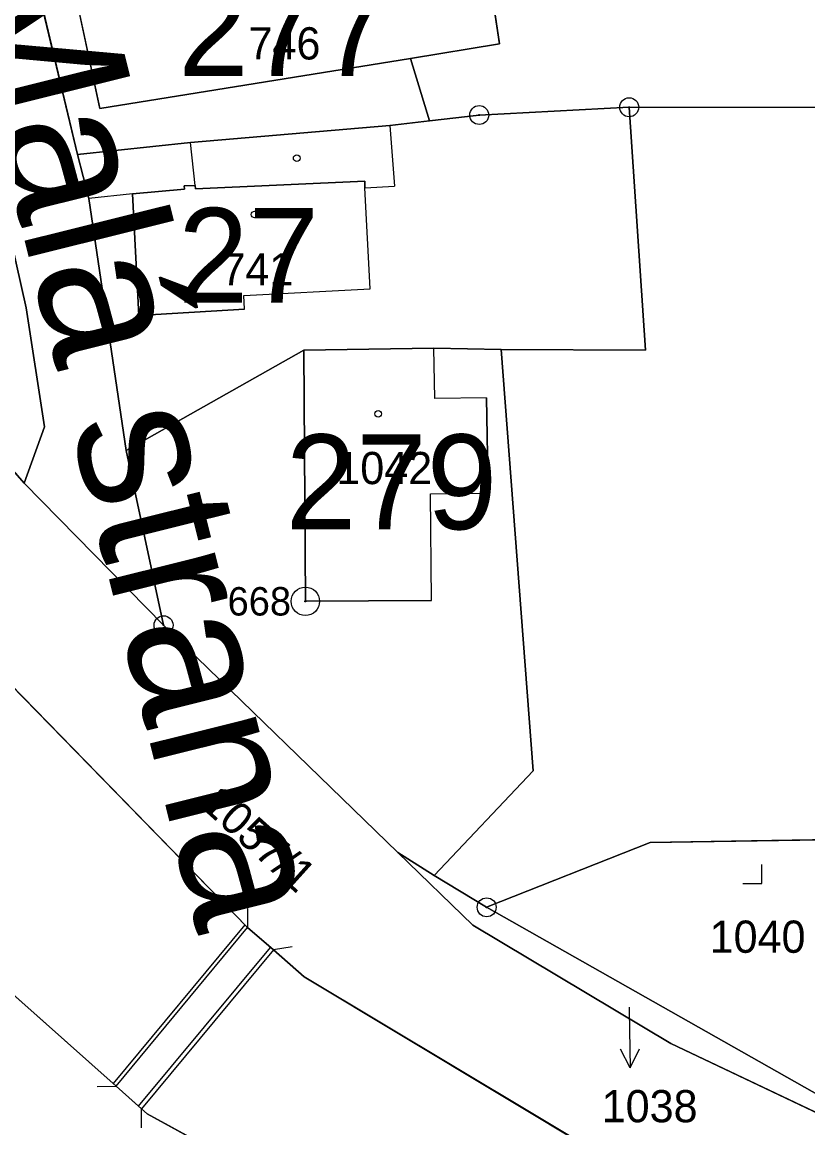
# Model space of a CAD drawing. Extents: x -689422 to -685210, y -987725 to -982160.
# Drawn here: x -686931.9 to -686890.5, y -985686.6 to -985628.3 of the extents above; entities that cross this region are included whole.
import ezdxf

# ---------------------------------------------------------------- set-up
doc = ezdxf.new("R2010")
doc.units = 0
for name, color, linetype in [('KN_Budovy', 7, 'Continuous'), ('KN_Budovy_cisla_domovni', 7, 'Continuous'), ('KN_Hranice_parcel', 7, 'Continuous'), ('KN_Hranice_parcel_vnitrni_kresba', 7, 'Continuous'), ('KN_Parcelni cisla', 7, 'Continuous'), ('KN_Parcelni cisla_sipky', 7, 'Continuous'), ('KN_Polygon parcely', 7, 'Continuous'), ('KN_Popisy_pomistni nazvy nazvy ulic', 7, 'Continuous'), ('KN_POZEMKY_OSTATNI PLOCHA', 7, 'Continuous'), ('KN_POZEMKY_VODNI_PLOCHA', 7, 'Continuous'), ('KN_POZEMKY_ZAHRADA', 7, 'Continuous'), ('KN_POZEMKY_ZASTAVENA PLOCHA', 7, 'Continuous'), ('KN_VYUZITI_07_vodni plocha_tok prirozeny', 7, 'Continuous'), ('KN_VYUZITI_13_zastavena plocha_zboreniste', 7, 'Continuous'), ('KN_VYUZITI_16_ostatni plocha_silnice', 7, 'Continuous'), ('KN_VYUZITI_17_ostatni plocha_ostatni komunikace', 7, 'Continuous'), ('KN_VYUZITI_26_ostatni plocha_jina plocha', 7, 'Continuous'), ('KN_Věcná břemena k části', 7, 'Continuous'), ('KN_Značky bodu BP', 7, 'Continuous'), ('KN_Značky budov', 7, 'Continuous'), ('KN_Značky kultur', 7, 'Continuous')]:
    doc.layers.add(name, color=color, linetype=linetype)

msp = doc.modelspace()

# ---------------------------------------------------------------- linework, layer by layer
at = {"layer": 'KN_Budovy'}
for points in [[(-686911.45, -985630.2), (-686906.76, -985629.44), (-686907.62, -985623.67), (-686913.3, -985624.08), (-686929.2, -985626.45), (-686927.83, -985632.84)], [(-686920.2, -985643.43), (-686920.24, -985642.71), (-686913.58, -985642.36), (-686913.85, -985637.03), (-686913.86, -985636.68), (-686922.78, -985637.08), (-686922.8, -985636.91), (-686923.38, -985636.92), (-686923.36, -985637.1), (-686926.11, -985637.35), (-686925.77, -985643.76)], [(-686916.99, -985658.84), (-686910.34, -985658.8), (-686910.39, -985653.17), (-686907.35, -985653.14), (-686907.44, -985648.11), (-686910.17, -985648.15), (-686910.21, -985645.49), (-686917.08, -985645.59)]]:
    msp.add_lwpolyline(points, close=True, dxfattribs=at)
at = {"layer": 'KN_Hranice_parcel'}
for p, q in [((-686931.13, -985626.38), (-686929.01, -985635.28)), ((-686906.66, -985645.56), (-686904.98, -985667.79)), ((-686926.45, -985650.88), (-686924.47, -985660.1)), ((-686924.47, -985660.1), (-686931.83, -985652.6)), ((-686924.47, -985660.1), (-686912.11, -985672.09)), ((-686904.98, -985667.79), (-686910.2, -985673.3)), ((-686910.2, -985673.3), (-686912.11, -985672.09)), ((-686912.11, -985672.09), (-686908.15, -985675.93)), ((-686907.43, -985674.98), (-686910.2, -985673.3)), ((-686889.33, -985685.23), (-686907.43, -985674.98))]:
    msp.add_line(p, q, dxfattribs=at)
for points in [[(-686884.97, -985696.15), (-686889.09, -985694.37), (-686901.1, -985688.22), (-686917.05, -985678.64), (-686918.68, -985677.23), (-686920.04, -985676.05), (-686941.62, -985653.92), (-686955.63, -985628.43), (-686961.37, -985614.3), (-686966.89, -985593.91), (-686967.34, -985592.3), (-686969.52, -985578.87), (-686970.74, -985554.29), (-686965.73, -985528.29), (-686959, -985512.34), (-686954.7, -985499.76), (-686943.82, -985460.5), (-686939.35, -985441.41)], [(-686931.83, -985652.6), (-686930.75, -985649.64), (-686931.72, -985643.36), (-686936.31, -985622.93)], [(-686910.45, -985633.5), (-686911.45, -985630.2), (-686906.76, -985629.44), (-686907.62, -985623.67), (-686913.3, -985624.08)], [(-686931.83, -985652.6), (-686933.99, -985650.14), (-686939.69, -985642.65), (-686948.98, -985626.4)], [(-686899.91, -985632.78), (-686907.82, -985633.19), (-686910.45, -985633.5)], [(-686899.91, -985632.78), (-686899.05, -985645.6), (-686906.66, -985645.56)], [(-686839.22, -985633.84), (-686874.97, -985632.8), (-686899.91, -985632.78)], [(-686910.45, -985633.5), (-686912.54, -985633.75), (-686923.05, -985634.63), (-686929.01, -985635.28)], [(-686929.01, -985635.28), (-686928.41, -985637.59), (-686926.45, -985650.88)], [(-686906.66, -985645.56), (-686910.21, -985645.49), (-686917.08, -985645.59), (-686926.45, -985650.88)], [(-686895.04, -985702.44), (-686925.33, -985685.88), (-686925.63, -985685.61), (-686926.97, -985684.42), (-686943.49, -985669.72)], [(-686883.02, -985671.31), (-686898.8, -985671.57), (-686907.43, -985674.98)], [(-686908.15, -985675.93), (-686897.71, -985682.17), (-686880.75, -985690.22), (-686863.2, -985697.07)]]:
    msp.add_lwpolyline(points, dxfattribs=at)
at = {"layer": 'KN_Hranice_parcel_vnitrni_kresba'}
for p, q in [((-686927.83, -985632.84), (-686929.2, -985626.45)), ((-686911.45, -985630.2), (-686927.83, -985632.84)), ((-686912.54, -985633.75), (-686912.29, -985636.95)), ((-686922.8, -985636.91), (-686923.05, -985634.63)), ((-686923.38, -985636.92), (-686922.8, -985636.91)), ((-686923.36, -985637.1), (-686923.38, -985636.92)), ((-686922.8, -985636.91), (-686922.78, -985637.08)), ((-686922.78, -985637.08), (-686913.86, -985636.68)), ((-686913.86, -985636.68), (-686913.85, -985637.03)), ((-686913.85, -985637.03), (-686912.29, -985636.95)), ((-686926.11, -985637.35), (-686928.41, -985637.59)), ((-686926.11, -985637.35), (-686923.36, -985637.1)), ((-686925.77, -985643.76), (-686926.11, -985637.35)), ((-686913.58, -985642.36), (-686913.85, -985637.03)), ((-686920.24, -985642.71), (-686913.58, -985642.36)), ((-686920.2, -985643.43), (-686920.24, -985642.71)), ((-686920.2, -985643.43), (-686925.77, -985643.76)), ((-686916.99, -985658.84), (-686917.08, -985645.59)), ((-686910.17, -985648.15), (-686910.21, -985645.49)), ((-686907.44, -985648.11), (-686910.17, -985648.15)), ((-686907.44, -985648.11), (-686907.35, -985653.14)), ((-686910.39, -985653.17), (-686907.35, -985653.14)), ((-686910.34, -985658.8), (-686910.39, -985653.17)), ((-686910.34, -985658.8), (-686916.99, -985658.84)), ((-686920.039, -985675.05), (-686920.039, -985676.049)), ((-686926.97, -985684.42), (-686920.04, -985676.05)), ((-686918.68, -985677.23), (-686925.63, -985685.61)), ((-686917.695, -985677.057), (-686918.679, -985677.23)), ((-686927.97, -985684.437), (-686926.971, -985684.419)), ((-686925.631, -985686.61), (-686925.631, -985685.611))]:
    msp.add_line(p, q, dxfattribs=at)
at = {"layer": 'KN_Parcelni cisla_sipky'}
for p, q in [((-686899.92, -985680.24), (-686899.91, -985680.45)), ((-686899.91, -985680.45), (-686899.858, -985683.451)), ((-686899.858, -985683.451), (-686900.376, -985682.458)), ((-686899.858, -985683.451), (-686899.374, -985682.44))]:
    msp.add_line(p, q, dxfattribs=at)
at = {"layer": 'KN_Polygon parcely'}
for points in [[(-686880.75, -985690.22), (-686897.71, -985682.17), (-686908.15, -985675.93), (-686912.11, -985672.09), (-686924.47, -985660.1), (-686931.83, -985652.6), (-686933.99, -985650.14), (-686939.69, -985642.65), (-686948.98, -985626.4), (-686955.57, -985609.59), (-686955.74, -985608.89), (-686957.75, -985600.44), (-686961.1, -985586.14), (-686961.47, -985574.05), (-686961.48, -985570.63), (-686961.86, -985564.32), (-686962.16, -985557.97), (-686961.69, -985550.47), (-686961.03, -985540.08), (-686958.33, -985531.85), (-686955.54, -985523.37), (-686952.03, -985514.36), (-686936.37, -985474.16)], [(-686954.7, -985499.76), (-686959, -985512.34), (-686965.73, -985528.29), (-686970.74, -985554.29), (-686969.52, -985578.87), (-686967.34, -985592.3), (-686966.89, -985593.91), (-686961.37, -985614.3), (-686955.63, -985628.43), (-686941.62, -985653.92), (-686920.04, -985676.05), (-686918.68, -985677.23), (-686917.05, -985678.64), (-686901.1, -985688.22)], [(-686901.1, -985688.22), (-686917.05, -985678.64), (-686918.68, -985677.23), (-686920.04, -985676.05), (-686941.62, -985653.92), (-686955.63, -985628.43), (-686961.37, -985614.3), (-686966.89, -985593.91)], [(-686977.75, -985597.22), (-686966.85, -985630.65), (-686960.65, -985642.24), (-686947.93, -985665.15), (-686943.49, -985669.72), (-686926.97, -985684.42), (-686925.63, -985685.61), (-686925.33, -985685.88), (-686895.04, -985702.44)], [(-686936.31, -985622.93), (-686931.72, -985643.36), (-686930.75, -985649.64), (-686931.83, -985652.6), (-686924.47, -985660.1), (-686926.45, -985650.88), (-686928.41, -985637.59), (-686929.01, -985635.28), (-686931.13, -985626.38)], [(-686895.04, -985702.44), (-686925.33, -985685.88), (-686925.63, -985685.61), (-686926.97, -985684.42), (-686943.49, -985669.72), (-686935.93, -985683.56), (-686935.34, -985684.28), (-686932.03, -985690.71)]]:
    msp.add_lwpolyline(points, dxfattribs=at)
for points in [[(-686915.12, -985605.61), (-686913.47, -985614.55), (-686913.3, -985624.08), (-686907.62, -985623.67), (-686906.76, -985629.44), (-686911.45, -985630.2), (-686910.45, -985633.5), (-686907.82, -985633.19), (-686899.91, -985632.78), (-686874.97, -985632.8), (-686839.22, -985633.84), (-686846.79, -985598.57), (-686891.26, -985593.71), (-686916.02, -985590.05), (-686916.59, -985597.64)], [(-686936.31, -985622.93), (-686948.98, -985626.4), (-686939.69, -985642.65), (-686933.99, -985650.14), (-686931.83, -985652.6), (-686930.75, -985649.64), (-686931.72, -985643.36)], [(-686929.01, -985635.28), (-686923.05, -985634.63), (-686912.54, -985633.75), (-686910.45, -985633.5), (-686911.45, -985630.2), (-686906.76, -985629.44), (-686907.62, -985623.67), (-686913.3, -985624.08), (-686929.2, -985626.45), (-686931.13, -985626.38)], [(-686912.54, -985633.75), (-686923.05, -985634.63), (-686929.01, -985635.28), (-686928.41, -985637.59), (-686926.45, -985650.88), (-686917.08, -985645.59), (-686910.21, -985645.49), (-686906.66, -985645.56), (-686899.05, -985645.6), (-686899.91, -985632.78), (-686907.82, -985633.19), (-686910.45, -985633.5)], [(-686822.12, -985676.92), (-686825.8, -985668.83), (-686832, -985658.34), (-686836.99, -985647.14), (-686839.22, -985633.84), (-686874.97, -985632.8), (-686899.91, -985632.78), (-686899.05, -985645.6), (-686906.66, -985645.56), (-686904.98, -985667.79), (-686910.2, -985673.3), (-686907.43, -985674.98), (-686898.8, -985671.57), (-686883.02, -985671.31), (-686889.33, -985685.23)], [(-686917.08, -985645.59), (-686926.45, -985650.88), (-686924.47, -985660.1), (-686912.11, -985672.09), (-686910.2, -985673.3), (-686904.98, -985667.79), (-686906.66, -985645.56), (-686910.21, -985645.49)], [(-686898.8, -985671.57), (-686907.43, -985674.98), (-686889.33, -985685.23), (-686883.02, -985671.31)], [(-686880.75, -985690.22), (-686863.2, -985697.07), (-686889.33, -985685.23), (-686907.43, -985674.98), (-686910.2, -985673.3), (-686912.11, -985672.09), (-686908.15, -985675.93), (-686897.71, -985682.17)]]:
    msp.add_lwpolyline(points, close=True, dxfattribs=at)
at = {"layer": 'KN_POZEMKY_OSTATNI PLOCHA'}
for p, q in [((-686931.72, -985643.36), (-686936.31, -985622.93)), ((-686931.13, -985626.38), (-686929.01, -985635.28)), ((-686899.05, -985645.6), (-686899.91, -985632.78)), ((-686899.91, -985632.78), (-686874.97, -985632.8)), ((-686929.01, -985635.28), (-686928.41, -985637.59)), ((-686928.41, -985637.59), (-686926.45, -985650.88)), ((-686930.75, -985649.64), (-686931.72, -985643.36)), ((-686904.98, -985667.79), (-686906.66, -985645.56)), ((-686906.66, -985645.56), (-686899.05, -985645.6)), ((-686931.83, -985652.6), (-686930.75, -985649.64)), ((-686933.99, -985650.14), (-686931.83, -985652.6)), ((-686926.45, -985650.88), (-686924.47, -985660.1)), ((-686931.83, -985652.6), (-686924.47, -985660.1)), ((-686924.47, -985660.1), (-686931.83, -985652.6)), ((-686920.04, -985676.05), (-686941.62, -985653.92)), ((-686924.47, -985660.1), (-686912.11, -985672.09)), ((-686910.2, -985673.3), (-686904.98, -985667.79)), ((-686943.49, -985669.72), (-686926.97, -985684.42)), ((-686883.02, -985671.31), (-686898.8, -985671.57)), ((-686898.8, -985671.57), (-686907.43, -985674.98)), ((-686912.11, -985672.09), (-686908.15, -985675.93)), ((-686908.15, -985675.93), (-686912.11, -985672.09)), ((-686912.11, -985672.09), (-686910.2, -985673.3)), ((-686907.43, -985674.98), (-686910.2, -985673.3)), ((-686910.2, -985673.3), (-686907.43, -985674.98)), ((-686907.43, -985674.98), (-686889.33, -985685.23)), ((-686918.68, -985677.23), (-686920.04, -985676.05)), ((-686908.15, -985675.93), (-686897.71, -985682.17)), ((-686897.71, -985682.17), (-686908.15, -985675.93)), ((-686917.05, -985678.64), (-686918.68, -985677.23)), ((-686901.1, -985688.22), (-686917.05, -985678.64)), ((-686897.71, -985682.17), (-686880.75, -985690.22)), ((-686880.75, -985690.22), (-686897.71, -985682.17)), ((-686926.97, -985684.42), (-686925.63, -985685.61)), ((-686925.63, -985685.61), (-686925.33, -985685.88)), ((-686925.33, -985685.88), (-686895.04, -985702.44))]:
    msp.add_line(p, q, dxfattribs=at)
at = {"layer": 'KN_POZEMKY_VODNI_PLOCHA'}
for p, q in [((-686941.62, -985653.92), (-686920.04, -985676.05)), ((-686926.97, -985684.42), (-686943.49, -985669.72)), ((-686920.04, -985676.05), (-686918.68, -985677.23)), ((-686918.68, -985677.23), (-686917.05, -985678.64)), ((-686917.05, -985678.64), (-686901.1, -985688.22)), ((-686925.63, -985685.61), (-686926.97, -985684.42)), ((-686925.33, -985685.88), (-686925.63, -985685.61)), ((-686895.04, -985702.44), (-686925.33, -985685.88))]:
    msp.add_line(p, q, dxfattribs=at)
at = {"layer": 'KN_POZEMKY_ZAHRADA'}
for p, q in [((-686936.31, -985622.93), (-686931.72, -985643.36)), ((-686906.76, -985629.44), (-686907.62, -985623.67)), ((-686911.45, -985630.2), (-686906.76, -985629.44)), ((-686910.45, -985633.5), (-686911.45, -985630.2)), ((-686899.91, -985632.78), (-686907.82, -985633.19)), ((-686874.97, -985632.8), (-686899.91, -985632.78)), ((-686907.82, -985633.19), (-686910.45, -985633.5)), ((-686931.72, -985643.36), (-686930.75, -985649.64)), ((-686930.75, -985649.64), (-686931.83, -985652.6)), ((-686931.83, -985652.6), (-686933.99, -985650.14))]:
    msp.add_line(p, q, dxfattribs=at)
at = {"layer": 'KN_POZEMKY_ZASTAVENA PLOCHA'}
for p, q in [((-686907.62, -985623.67), (-686906.76, -985629.44)), ((-686929.01, -985635.28), (-686931.13, -985626.38)), ((-686906.76, -985629.44), (-686911.45, -985630.2)), ((-686911.45, -985630.2), (-686910.45, -985633.5)), ((-686907.82, -985633.19), (-686899.91, -985632.78)), ((-686899.91, -985632.78), (-686899.05, -985645.6)), ((-686910.45, -985633.5), (-686912.54, -985633.75)), ((-686912.54, -985633.75), (-686910.45, -985633.5)), ((-686910.45, -985633.5), (-686907.82, -985633.19)), ((-686912.54, -985633.75), (-686923.05, -985634.63)), ((-686923.05, -985634.63), (-686912.54, -985633.75)), ((-686923.05, -985634.63), (-686929.01, -985635.28)), ((-686929.01, -985635.28), (-686923.05, -985634.63)), ((-686928.41, -985637.59), (-686929.01, -985635.28)), ((-686926.45, -985650.88), (-686928.41, -985637.59)), ((-686926.45, -985650.88), (-686917.08, -985645.59)), ((-686917.08, -985645.59), (-686926.45, -985650.88)), ((-686917.08, -985645.59), (-686910.21, -985645.49)), ((-686910.21, -985645.49), (-686917.08, -985645.59)), ((-686910.21, -985645.49), (-686906.66, -985645.56)), ((-686906.66, -985645.56), (-686910.21, -985645.49)), ((-686906.66, -985645.56), (-686904.98, -985667.79)), ((-686899.05, -985645.6), (-686906.66, -985645.56)), ((-686924.47, -985660.1), (-686926.45, -985650.88)), ((-686912.11, -985672.09), (-686924.47, -985660.1)), ((-686904.98, -985667.79), (-686910.2, -985673.3)), ((-686898.8, -985671.57), (-686883.02, -985671.31)), ((-686907.43, -985674.98), (-686898.8, -985671.57)), ((-686910.2, -985673.3), (-686912.11, -985672.09)), ((-686889.33, -985685.23), (-686907.43, -985674.98))]:
    msp.add_line(p, q, dxfattribs=at)
at = {"layer": 'KN_VYUZITI_07_vodni plocha_tok prirozeny'}
for p, q in [((-686941.62, -985653.92), (-686920.04, -985676.05)), ((-686926.97, -985684.42), (-686943.49, -985669.72)), ((-686920.04, -985676.05), (-686918.68, -985677.23)), ((-686918.68, -985677.23), (-686917.05, -985678.64)), ((-686917.05, -985678.64), (-686901.1, -985688.22)), ((-686925.63, -985685.61), (-686926.97, -985684.42)), ((-686925.33, -985685.88), (-686925.63, -985685.61)), ((-686895.04, -985702.44), (-686925.33, -985685.88))]:
    msp.add_line(p, q, dxfattribs=at)
at = {"layer": 'KN_VYUZITI_13_zastavena plocha_zboreniste'}
for p, q in [((-686898.8, -985671.57), (-686883.02, -985671.31)), ((-686907.43, -985674.98), (-686898.8, -985671.57)), ((-686889.33, -985685.23), (-686907.43, -985674.98))]:
    msp.add_line(p, q, dxfattribs=at)
at = {"layer": 'KN_VYUZITI_16_ostatni plocha_silnice'}
for p, q in [((-686933.99, -985650.14), (-686931.83, -985652.6)), ((-686931.83, -985652.6), (-686924.47, -985660.1)), ((-686920.04, -985676.05), (-686941.62, -985653.92)), ((-686924.47, -985660.1), (-686912.11, -985672.09)), ((-686912.11, -985672.09), (-686908.15, -985675.93)), ((-686918.68, -985677.23), (-686920.04, -985676.05)), ((-686908.15, -985675.93), (-686897.71, -985682.17)), ((-686917.05, -985678.64), (-686918.68, -985677.23)), ((-686901.1, -985688.22), (-686917.05, -985678.64)), ((-686897.71, -985682.17), (-686880.75, -985690.22))]:
    msp.add_line(p, q, dxfattribs=at)
at = {"layer": 'KN_VYUZITI_17_ostatni plocha_ostatni komunikace'}
for p, q in [((-686931.72, -985643.36), (-686936.31, -985622.93)), ((-686931.13, -985626.38), (-686929.01, -985635.28)), ((-686929.01, -985635.28), (-686928.41, -985637.59)), ((-686928.41, -985637.59), (-686926.45, -985650.88)), ((-686930.75, -985649.64), (-686931.72, -985643.36)), ((-686931.83, -985652.6), (-686930.75, -985649.64)), ((-686926.45, -985650.88), (-686924.47, -985660.1)), ((-686924.47, -985660.1), (-686931.83, -985652.6)), ((-686943.49, -985669.72), (-686926.97, -985684.42)), ((-686908.15, -985675.93), (-686912.11, -985672.09)), ((-686912.11, -985672.09), (-686910.2, -985673.3)), ((-686910.2, -985673.3), (-686907.43, -985674.98)), ((-686907.43, -985674.98), (-686889.33, -985685.23)), ((-686897.71, -985682.17), (-686908.15, -985675.93)), ((-686880.75, -985690.22), (-686897.71, -985682.17)), ((-686926.97, -985684.42), (-686925.63, -985685.61)), ((-686925.63, -985685.61), (-686925.33, -985685.88)), ((-686925.33, -985685.88), (-686895.04, -985702.44))]:
    msp.add_line(p, q, dxfattribs=at)
at = {"layer": 'KN_VYUZITI_26_ostatni plocha_jina plocha'}
for p, q in [((-686899.05, -985645.6), (-686899.91, -985632.78)), ((-686899.91, -985632.78), (-686874.97, -985632.8)), ((-686904.98, -985667.79), (-686906.66, -985645.56)), ((-686906.66, -985645.56), (-686899.05, -985645.6)), ((-686910.2, -985673.3), (-686904.98, -985667.79)), ((-686883.02, -985671.31), (-686898.8, -985671.57)), ((-686898.8, -985671.57), (-686907.43, -985674.98)), ((-686907.43, -985674.98), (-686910.2, -985673.3))]:
    msp.add_line(p, q, dxfattribs=at)
at = {"layer": 'KN_Věcná břemena k části'}
msp.add_lwpolyline([(-686920.18, -985675.91), (-686927.13, -985684.28), (-686926.97, -985684.42), (-686925.79, -985685.47), (-686918.83, -985677.1), (-686920.04, -985676.05)], close=True, dxfattribs=at)
at = {"layer": 'KN_Značky bodu BP'}
for centre, radius in [((-686899.91, -985632.78), 0.5), ((-686907.82, -985633.19), 0.5), ((-686899.91, -985632.78), 0.0303), ((-686907.82, -985633.19), 0.0303), ((-686916.99, -985658.84), 0.75), ((-686916.99, -985658.84), 0.03), ((-686924.47, -985660.1), 0.5), ((-686924.47, -985660.1), 0.0303), ((-686907.43, -985674.98), 0.5), ((-686907.43, -985674.98), 0.0303)]:
    msp.add_circle(centre, radius, dxfattribs=at)
at = {"layer": 'KN_Značky budov'}
for centre in [(-686917.447, -985635.459), (-686919.667, -985638.439), (-686913.157, -985648.949)]:
    msp.add_circle(centre, 0.175, dxfattribs=at)
at = {"layer": 'KN_Značky kultur'}
for p, q in [((-686892.91, -985673.73), (-686892.91, -985672.73)), ((-686893.911, -985673.73), (-686892.91, -985673.73))]:
    msp.add_line(p, q, dxfattribs=at)

# ---------------------------------------------------------------- texts
at = {"layer": 'KN_Budovy_cisla_domovni'}
for s, p in [('277', (-686923.7, -985631.129)), ('27', (-686923.707, -985643.094)), ('279', (-686918.027, -985655.039))]:
    msp.add_text(s, height=5, dxfattribs=at).set_placement(p)
at = {"layer": 'KN_Parcelni cisla'}
for s, p in [('746', (-686919.99, -985630.26)), ('741', (-686921.42, -985642.18)), ('1042', (-686915.36, -985652.66)), ('1040', (-686895.67, -985677.38)), ('1038', (-686901.364, -985686.32))]:
    msp.add_text(s, height=1.7, dxfattribs=at).set_placement(p)
msp.add_text('1057/1', height=1.7, rotation=318, dxfattribs=at).set_placement((-686922.582, -985669.65))
at = {"layer": 'KN_Popisy_pomistni nazvy nazvy ulic'}
msp.add_text('Malá strana', height=7.5, rotation=284, dxfattribs=at).set_placement((-686935.334, -985625.645))
at = {"layer": 'KN_Značky bodu BP'}
msp.add_text('668', height=1.5, dxfattribs=at).set_placement((-686921.093, -985659.59))

doc.saveas('drawing.dxf')
